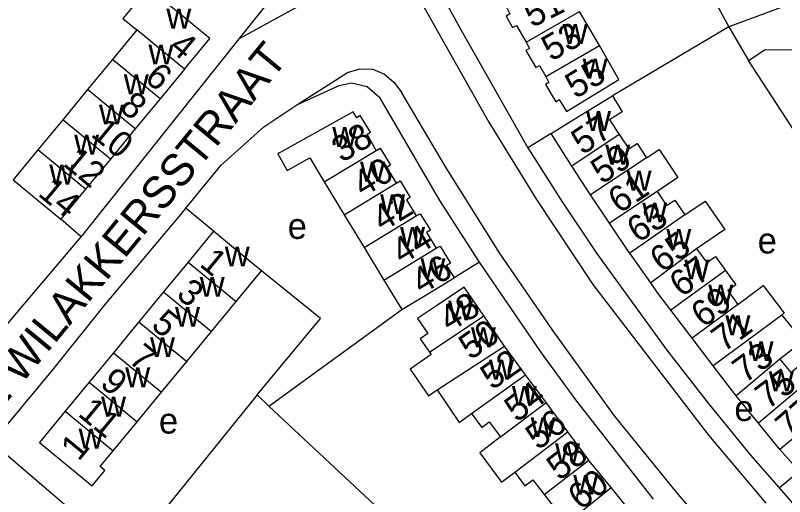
# Model space of a CAD drawing. Extents: x 161141 to 163125, y 381621 to 383200.
# Drawn here: x 162459 to 162578.3, y 382255.9 to 382330.5 of the extents above; entities that cross this region are included whole.
import ezdxf

# ---------------------------------------------------------------- set-up
doc = ezdxf.new("R2010")
doc.units = 0
for name, color, linetype in [('BLT_Basislijn', 7, 'Continuous'), ('BLT_Bebouwing', 7, 'Continuous'), ('BLT_Centroide', 7, 'Continuous'), ('BLT_Huisnummer', 7, 'Continuous'), ('BLT_Huisnummer_ tussenligend', 7, 'Continuous'), ('BLT_Onderverdeling_panden', 7, 'Continuous'), ('BLT_Straatnaam', 7, 'Continuous')]:
    doc.layers.add(name, color=color, linetype=linetype)

msp = doc.modelspace()

# ---------------------------------------------------------------- linework, layer by layer
at = {"layer": 'BLT_Basislijn'}
for p, q in [((162527.9, 382405.52), (162569.67, 382328.72)), ((162525.44, 382333.21), (162528.2, 382328.08)), ((162522.44, 382331.7), (162532.47, 382313.94)), ((162569.67, 382328.72), (162551.61, 382318)), ((162528.2, 382328.08), (162538.48, 382309.96)), ((162502.66, 382316.63), (162510.53, 382321.65)), ((162510.53, 382321.65), (162512.45, 382322.17)), ((162512.45, 382322.17), (162514.44, 382322.14)), ((162514.44, 382322.14), (162516.28, 382321.39)), ((162516.28, 382321.39), (162517.78, 382320.07)), ((162517.78, 382320.07), (162518.98, 382318.48)), ((162524.86, 382301.8), (162515.52, 382317.73)), ((162525.69, 382307.09), (162518.98, 382318.48)), ((162532.47, 382313.94), (162539.74, 382302.07)), ((162542.1, 382312.16), (162538.48, 382309.96)), ((162538.48, 382309.96), (162543.72, 382301.72)), ((162534.08, 382293.64), (162525.69, 382307.09)), ((162539.74, 382302.07), (162548.58, 382288.76)), ((162530.98, 382292.24), (162524.86, 382301.8)), ((162543.72, 382301.72), (162549.15, 382293.6)), ((162489.74, 382297.01), (162485.47, 382300.58)), ((162469.25, 382296.16), (162466.06, 382298.86)), ((162542.25, 382281.79), (162534.08, 382293.64)), ((162549.15, 382293.6), (162560.04, 382278.56)), ((162530.98, 382292.24), (162527.09, 382289.79)), ((162540.59, 382278.14), (162530.98, 382292.24)), ((162548.58, 382288.76), (162566.51, 382265.39)), ((162551.93, 382268.38), (162542.25, 382281.79)), ((162545.96, 382270.85), (162540.59, 382278.14)), ((162560.04, 382278.56), (162566.44, 382270.36)), ((162496.51, 382271.62), (162482.21, 382253.93)), ((162498.35, 382269.89), (162496.51, 382271.62)), ((162549.73, 382221.9), (162498.35, 382269.89)), ((162557.98, 382255.46), (162545.96, 382270.85)), ((162566.44, 382270.36), (162573, 382262.29)), ((162561.54, 382256.54), (162551.93, 382268.38)), ((162566.51, 382265.39), (162575.37, 382254.83)), ((162476.1, 382246.54), (162455.42, 382264.24)), ((162573, 382262.29), (162577.44, 382257.23)), ((162577.44, 382257.23), (162580.57, 382259.81)), ((162577.44, 382257.23), (162580.56, 382253.67)), ((162574.39, 382241.72), (162561.54, 382256.54))]:
    msp.add_line(p, q, dxfattribs=at)
for points in [[(162493.76, 382326.89), (162505.57, 382333.42), (162507.2, 382335.28), (162508.07, 382337.08), (162507.78, 382339.48), (162505.89, 382343.76), (162495.26, 382368.13)], [(162493.76, 382326.89), (162502.41, 382337.75), (162503.37, 382339.89), (162502.95, 382342.3)], [(162469.25, 382296.16), (162469.32, 382296.24), (162493.76, 382326.89)], [(162588.4, 382266.61), (162600, 382276.59), (162604.8, 382280.78), (162604.83, 382281.45), (162600, 382286.86), (162587.17, 382301.24), (162572.72, 382323.51)], [(162502.66, 382316.63), (162509.23, 382319.62), (162511.17, 382320.04), (162513.59, 382319.44), (162515.52, 382317.73)], [(162485.47, 382300.58), (162490.88, 382307.19), (162497.56, 382313.2), (162502.66, 382316.63)], [(162431.6, 382310.12), (162435.23, 382282.92), (162435.5, 382282.44), (162442.68, 382276.83), (162445.45, 382274.43), (162447.2, 382273.58), (162449.49, 382273.71), (162450.8, 382274.12), (162454.24, 382277.78), (162457.57, 382282.32), (162469.25, 382296.16)], [(162455.42, 382264.24), (162464.86, 382275.54), (162472.95, 382285.65), (162485.23, 382300.29), (162485.47, 382300.58)], [(162496.51, 382271.62), (162506.35, 382283.46), (162497.18, 382290.87)], [(162498.35, 382269.89), (162518.93, 382284.85)]]:
    msp.add_lwpolyline(points, dxfattribs=at)
at = {"layer": 'BLT_Bebouwing'}
for p, q in [((162582.65, 382333.56), (162569.67, 382328.72)), ((162569.67, 382328.72), (162572.72, 382323.51)), ((162477.87, 382328.22), (162474.09, 382323.64)), ((162474.09, 382323.64), (162470.24, 382318.97)), ((162485.25, 382322.14), (162481.47, 382317.55)), ((162470.24, 382318.97), (162466.38, 382314.3)), ((162481.47, 382317.55), (162477.62, 382312.88)), ((162466.38, 382314.3), (162462.53, 382309.63)), ((162477.62, 382312.88), (162473.77, 382308.2)), ((162545.33, 382307.12), (162542.1, 382312.16)), ((162462.53, 382309.63), (162458.68, 382304.96)), ((162473.77, 382308.2), (162469.91, 382303.53)), ((162548.19, 382302.66), (162545.33, 382307.12)), ((162506.93, 382304.66), (162510.01, 382299.57)), ((162469.91, 382303.53), (162466.06, 382298.86)), ((162551.15, 382298.25), (162548.19, 382302.66)), ((162510.01, 382299.57), (162513.09, 382294.49)), ((162489.74, 382297.01), (162485.82, 382292.24)), ((162513.09, 382294.49), (162516.15, 382289.44)), ((162557.54, 382288.99), (162554.29, 382293.59)), ((162485.82, 382292.24), (162481.98, 382287.59)), ((162493.26, 382286.11), (162497.18, 382290.87)), ((162516.15, 382289.44), (162518.93, 382284.85)), ((162481.98, 382287.59), (162478.15, 382282.94)), ((162489.43, 382281.46), (162493.26, 382286.11)), ((162563.98, 382280.41), (162560.66, 382284.78)), ((162478.15, 382282.94), (162474.23, 382278.17)), ((162534.85, 382279.21), (162531.66, 382283.88)), ((162485.6, 382276.8), (162489.43, 382281.46)), ((162567.23, 382276.15), (162563.98, 382280.41)), ((162474.23, 382278.17), (162470.47, 382273.61)), ((162538.15, 382274.74), (162534.85, 382279.21)), ((162481.67, 382272.04), (162485.6, 382276.8)), ((162570.78, 382271.49), (162567.23, 382276.15)), ((162541.32, 382270.45), (162538.15, 382274.74)), ((162470.47, 382273.61), (162466.74, 382269.09)), ((162477.91, 382267.47), (162481.67, 382272.04)), ((162574.25, 382267.24), (162570.78, 382271.49)), ((162544.69, 382265.89), (162541.32, 382270.45)), ((162474.19, 382262.95), (162477.91, 382267.47)), ((162577.59, 382263.16), (162574.25, 382267.24)), ((162547.93, 382261.5), (162544.69, 382265.89)), ((162580.57, 382259.81), (162577.59, 382263.16)), ((162554.84, 382253.05), (162551.4, 382257.26))]:
    msp.add_line(p, q, dxfattribs=at)
for points in [[(162485.25, 382322.14), (162489.17, 382326.89), (162484.77, 382330.52), (162479.62, 382334.77), (162475.7, 382330.01), (162477.87, 382328.22)], [(162535.22, 382331.65), (162535.71, 382330.71), (162535.15, 382330.36), (162536.13, 382328.6), (162536.72, 382328.91), (162538.22, 382326.31)], [(162549.58, 382325.79), (162546.52, 382331.1)], [(162538.22, 382326.31), (162538.77, 382325.37), (162538.19, 382325.04), (162539.72, 382322.41), (162540.28, 382322.71), (162541.28, 382321)], [(162541.28, 382321), (162541.77, 382320.08), (162541.25, 382319.76), (162542.82, 382317.09), (162543.33, 382317.43), (162544.47, 382315.56), (162548.74, 382318.18), (162552.61, 382320.55), (162549.58, 382325.79)], [(162572.72, 382323.51), (162575.3, 382325.19), (162581.45, 382325.14), (162600, 382302.51), (162614.7, 382284.57), (162649.92, 382253.23)], [(162542.1, 382312.16), (162546.37, 382314.78), (162551.61, 382318)], [(162551.61, 382318), (162553.11, 382315.55), (162551.16, 382314.27), (162552.66, 382312.02)], [(162514.97, 382309.54), (162513.56, 382312.04), (162514.11, 382312.37), (162512.51, 382314.97), (162511.99, 382314.6), (162511.4, 382315.53), (162500, 382309.15), (162499.74, 382308.99), (162500, 382308.54), (162501.18, 382306.41), (162504.67, 382308.39), (162506.93, 382304.66)], [(162552.66, 382312.02), (162554.17, 382309.78), (162555.42, 382310.64), (162556.91, 382308.37)], [(162514.97, 382309.54), (162515.58, 382309.89), (162517.18, 382307.25), (162516.63, 382306.92), (162518.09, 382304.46)], [(162556.91, 382308.37), (162558.86, 382309.67), (162561.76, 382305.35), (162558.55, 382303.15)], [(162458.68, 382304.96), (162461.67, 382302.49), (162466.06, 382298.86)], [(162518.09, 382304.46), (162518.69, 382304.83), (162520.25, 382302.22), (162519.7, 382301.87), (162521.17, 382299.39)], [(162558.55, 382303.15), (162559.97, 382301), (162561.28, 382301.84), (162562.86, 382299.56)], [(162562.86, 382299.56), (162566, 382301.67), (162569.04, 382297.3), (162564.67, 382294.27)], [(162521.17, 382299.39), (162521.78, 382299.73), (162523.38, 382297.17), (162522.78, 382296.8), (162524.27, 382294.36)], [(162554.29, 382293.59), (162554.2, 382293.7), (162551.15, 382298.25)], [(162497.18, 382290.87), (162494.11, 382293.4), (162489.74, 382297.01)], [(162524.27, 382294.36), (162524.88, 382294.67), (162526.5, 382292.05), (162525.89, 382291.7), (162527.09, 382289.79)], [(162564.67, 382294.27), (162566.24, 382292.14), (162567.58, 382293.09), (162569.16, 382290.9)], [(162569.16, 382290.9), (162570.74, 382288.7), (162569.48, 382287.8), (162571.07, 382285.63)], [(162518.93, 382284.85), (162522.81, 382287.2), (162527.09, 382289.79)], [(162560.66, 382284.78), (162558.64, 382287.43), (162557.54, 382288.99)], [(162531.66, 382283.88), (162528.63, 382288.33), (162524.47, 382285.55), (162521.38, 382283.5), (162522.97, 382281.13), (162521.78, 382280.3), (162523.22, 382278.25)], [(162571.07, 382285.63), (162574.99, 382288.61), (162578.26, 382284.31), (162577.87, 382284.02)], [(162577.87, 382284.02), (162581.21, 382279.94), (162577.58, 382277.15)], [(162523.22, 382278.25), (162523.48, 382277.87), (162520.25, 382275.61), (162523.08, 382271.47), (162524.44, 382272.4)], [(162577.58, 382277.15), (162579.28, 382275.1), (162580.48, 382276.08), (162582.24, 382274)], [(162524.44, 382272.4), (162527.87, 382267.36), (162529.78, 382268.77)], [(162466.74, 382269.09), (162462.76, 382264.25), (162470.93, 382257.52), (162472.91, 382259.92), (162472.19, 382260.52), (162474.19, 382262.95)], [(162529.78, 382268.77), (162531.36, 382266.56), (162532.5, 382267.43), (162534.23, 382265.13)], [(162534.23, 382265.13), (162531.06, 382262.65), (162534.42, 382258.11), (162536.48, 382259.63)], [(162551.4, 382257.26), (162548, 382261.42), (162547.93, 382261.5)], [(162536.48, 382259.63), (162538.02, 382257.55), (162539.27, 382258.45), (162541.05, 382256.16)], [(162541.05, 382256.16), (162542.82, 382253.88), (162541.63, 382252.89), (162543.32, 382250.79)]]:
    msp.add_lwpolyline(points, dxfattribs=at)
at = {"layer": 'BLT_Onderverdeling_panden'}
for p, q in [((162538.22, 382326.31), (162546.52, 382331.1)), ((162485.25, 382322.14), (162477.87, 382328.22)), ((162541.28, 382321), (162549.58, 382325.79)), ((162481.47, 382317.55), (162474.09, 382323.64)), ((162477.62, 382312.88), (162470.24, 382318.97)), ((162473.77, 382308.2), (162466.38, 382314.3)), ((162552.66, 382312.02), (162545.33, 382307.12)), ((162469.91, 382303.53), (162462.53, 382309.63)), ((162506.93, 382304.66), (162514.97, 382309.54)), ((162556.91, 382308.37), (162548.19, 382302.66)), ((162510.01, 382299.57), (162518.09, 382304.46)), ((162558.55, 382303.15), (162551.15, 382298.25)), ((162513.09, 382294.49), (162521.17, 382299.39)), ((162562.86, 382299.56), (162554.29, 382293.59)), ((162516.15, 382289.44), (162524.27, 382294.36)), ((162564.67, 382294.27), (162557.54, 382288.99)), ((162485.82, 382292.24), (162493.26, 382286.11)), ((162569.16, 382290.9), (162560.66, 382284.78)), ((162481.98, 382287.59), (162489.43, 382281.46)), ((162571.07, 382285.63), (162563.98, 382280.41)), ((162478.15, 382282.94), (162485.6, 382276.8)), ((162523.22, 382278.25), (162531.66, 382283.88)), ((162577.87, 382284.02), (162567.23, 382276.15)), ((162474.23, 382278.17), (162481.67, 382272.04)), ((162524.44, 382272.4), (162534.85, 382279.21)), ((162577.58, 382277.15), (162570.78, 382271.49)), ((162529.78, 382268.77), (162538.15, 382274.74)), ((162470.47, 382273.61), (162477.91, 382267.47)), ((162582.24, 382274), (162574.25, 382267.24)), ((162534.23, 382265.13), (162541.32, 382270.45)), ((162466.74, 382269.09), (162474.19, 382262.95)), ((162584.39, 382268.91), (162577.59, 382263.16)), ((162536.48, 382259.63), (162544.69, 382265.89)), ((162541.05, 382256.16), (162547.93, 382261.5)), ((162543.32, 382250.79), (162551.4, 382257.26))]:
    msp.add_line(p, q, dxfattribs=at)

# ---------------------------------------------------------------- texts
at = {"layer": 'BLT_Centroide'}
for s, p in [('w', (162482.44, 382328.44)), ('w', (162543.91, 382326.06)), ('w', (162479.67, 382322.88)), ('w', (162546.99, 382320.69)), ('w', (162475.85, 382318.25)), ('w', (162472, 382313.59)), ('w', (162547.52, 382312.56)), ('w', (162508.17, 382310.09)), ('w', (162468.15, 382308.91)), ('w', (162550.5, 382307.34)), ('w', (162464.3, 382304.25)), ('w', (162512.48, 382304.72)), ('w', (162553.81, 382303.31)), ('w', (162515.59, 382299.66)), ('w', (162556.23, 382298.38)), ('e', (162501.26, 382295.82)), ('w', (162518.69, 382294.59)), ('w', (162559.97, 382294.28)), ('e', (162574.13, 382293.56)), ('w', (162491.5, 382291.56)), ('w', (162521.85, 382289.75)), ('w', (162562.76, 382289.53)), ('w', (162487.62, 382286.84)), ('w', (162566.47, 382285.66)), ('w', (162526.14, 382283.19)), ('w', (162483.79, 382282.19)), ('w', (162569.13, 382280.88)), ('w', (162529.67, 382279.03)), ('w', (162479.91, 382277.5)), ('w', (162572.73, 382276.88)), ('w', (162532.48, 382274)), ('w', (162476.07, 382272.81)), ('w', (162575.86, 382272.19)), ('w', (162536.02, 382269.94)), ('w', (162472.32, 382268.28)), ('e', (162570.52, 382267.58)), ('e', (162481.29, 382265.63)), ('w', (162538.93, 382265.09)), ('w', (162468.84, 382263.31)), ('w', (162542.72, 382261.03)), ('w', (162545.53, 382256.16))]:
    msp.add_text(s, height=4, dxfattribs=at).set_placement(p)
at = {"layer": 'BLT_Huisnummer'}
for s, rotation, p in [('53', 29.554, (162542.11, 382323.27)), ('4', 320.4767, (162482.68, 382325.25)), ('55', 31.5002, (162545.89, 382317.46)), ('8', 320.4696, (162474.97, 382315.94)), ('57', 33.809, (162546.96, 382308.75)), ('38', 31.2051, (162509.66, 382307.55)), ('61', 33.5288, (162552.67, 382299.65)), ('14', 320.4685, (162462.37, 382302.65)), ('42', 31.208, (162515.94, 382296.84)), ('65', 36.5146, (162559.32, 382290.46)), ('1', 320.5184, (162487.43, 382291.71)), ('46', 31.1878, (162522.02, 382287.11)), ('69', 36.3675, (162565.69, 382281.93)), ('48', 31.1878, (162526.33, 382281.29)), ('5', 320.5343, (162479.9, 382282.16)), ('50', 35.1557, (162529.61, 382276.93)), ('73', 36.5182, (162572.14, 382273.32)), ('9', 320.5343, (162471.97, 382273.12)), ('54', 36.8789, (162536.79, 382267.26)), ('77', 40.9988, (162579.08, 382264.62)), ('11', 320.5297, (162468.56, 382268.51)), ('1', 50.5317, (162468.83, 382261.2)), ('58', 37.8161, (162543.4, 382258.19))]:
    msp.add_text(s, height=4, rotation=rotation, dxfattribs=at).set_placement(p)
at = {"layer": 'BLT_Huisnummer_ tussenligend'}
for s, rotation, p in [('51', 26.6659, (162539.14, 382328.5)), ('6', 320.4767, (162478.88, 382320.44)), ('10', 320.4696, (162470.58, 382311.86)), ('59', 33.809, (162550, 382304.2)), ('12', 320.471, (162466.24, 382307.32)), ('40', 31.2051, (162512.94, 382302.22)), ('63', 33.5288, (162555.58, 382295.1)), ('44', 31.208, (162518.96, 382291.76)), ('67', 36.5146, (162562.35, 382286.65)), ('3', 320.5184, (162483.8, 382286.93)), ('71', 36.3675, (162568.85, 382278.15)), ('7', 320.5343, (162476.38, 382276.83)), ('52', 35.1557, (162532.97, 382272.27)), ('75', 36.5182, (162575.68, 382269.26)), ('56', 36.8789, (162540.08, 382262.95)), ('60', 37.8161, (162546.69, 382253.63))]:
    msp.add_text(s, height=4, rotation=rotation, dxfattribs=at).set_placement(p)
at = {"layer": 'BLT_Straatnaam'}
msp.add_text('2E WILAKKERSSTRAAT', height=5, rotation=50.5791, dxfattribs=at).set_placement((162453.52, 382265.35))

doc.saveas('drawing.dxf')
